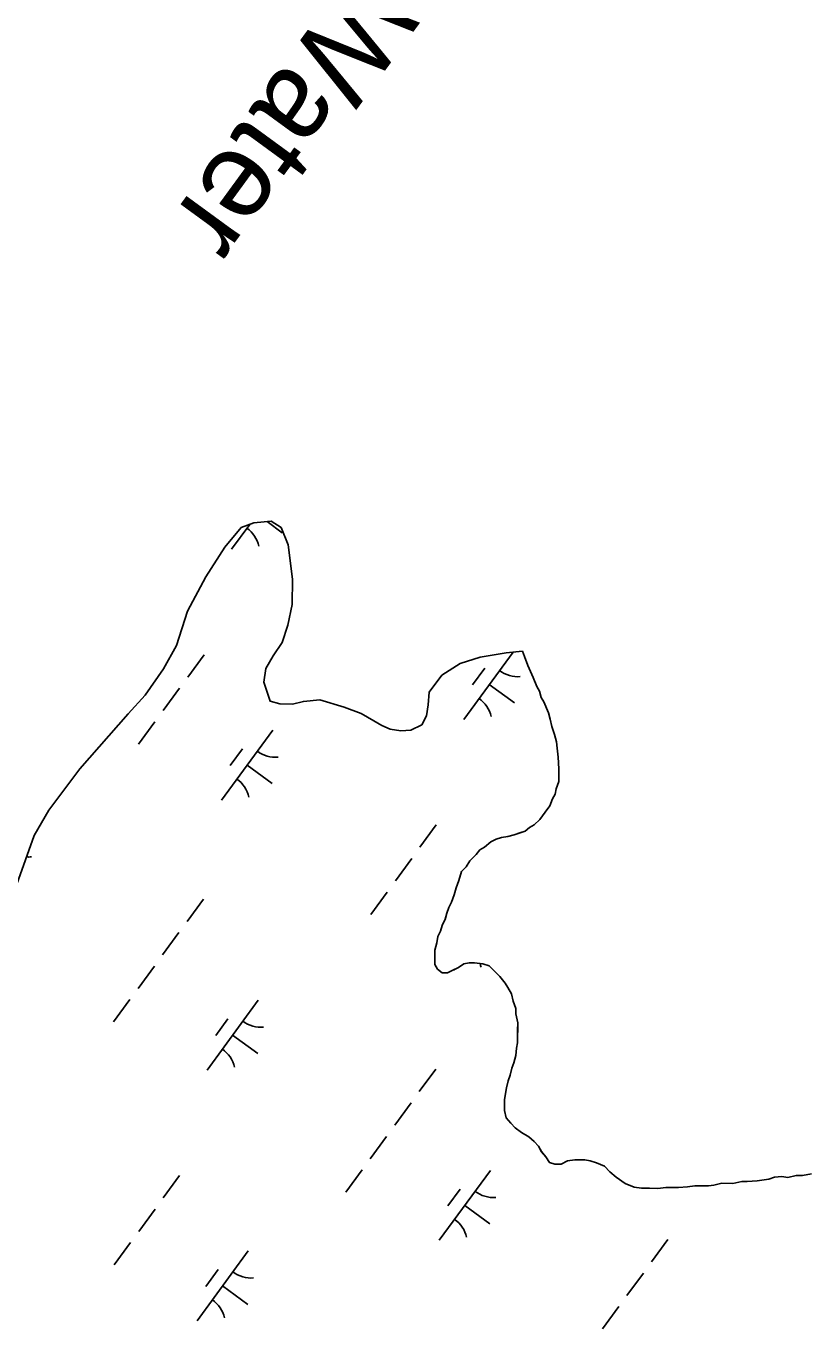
# Model space of a CAD drawing. Extents: x 3905714 to 3926767, y 183354 to 205755.
# Drawn here: x 3915093 to 3915542, y 194246 to 194998 of the extents above; entities that cross this region are included whole.
import ezdxf

# ---------------------------------------------------------------- set-up
doc = ezdxf.new("R2010")
doc.units = 0
for name, color, linetype in [('V-RIVR-IDEN', 7, 'Continuous'), ('V-TOPO-SHOR', 7, 'Continuous'), ('V-WETL-SWMP', 7, 'Continuous')]:
    doc.layers.add(name, color=color, linetype=linetype)

msp = doc.modelspace()

# ---------------------------------------------------------------- linework, layer by layer
at = {"layer": 'V-TOPO-SHOR'}
for points in [[(3915379.72, 194637.48), (3915370.31, 194636.49), (3915355.15, 194633.97), (3915343.64, 194630.38), (3915333.15, 194623.65), (3915325.78, 194613.77), (3915325.21, 194606.46), (3915324.13, 194600.2), (3915321.49, 194594.99), (3915315.2, 194591.89), (3915309.46, 194591.4), (3915303.19, 194592.48), (3915298.5, 194594.6), (3915293.82, 194597.24), (3915286.53, 194601.46), (3915276.63, 194605.18), (3915262.55, 194609.44), (3915253.14, 194608.45), (3915246.86, 194606.92), (3915239.55, 194606.96), (3915233.81, 194608.56), (3915230.22, 194619.55), (3915231.31, 194627.38), (3915235.53, 194634.67), (3915240.8, 194642.47), (3915244, 194652.38), (3915246.68, 194664.38), (3915246.76, 194679), (3915244.27, 194698.86), (3915240.15, 194708.81), (3915234.42, 194712.51), (3915224.49, 194711.52), (3915217.17, 194708.95), (3915207.7, 194697.51), (3915196.63, 194680.34), (3915186.06, 194660.55), (3915179.68, 194640.74), (3915172.29, 194627.2), (3915161.75, 194612.12), (3915151.76, 194601.2), (3915123.89, 194569.5), (3915105.99, 194545.58), (3915097.55, 194531.01), (3915087.46, 194502.86)], [(3915379.72, 194637.48), (3915380.75, 194634.34), (3915382.8, 194629.1), (3915385.9, 194622.3), (3915387.96, 194617.06), (3915389.51, 194614.44), (3915390.53, 194610.78), (3915392.08, 194608.15), (3915394.66, 194601.87), (3915395.68, 194598.21), (3915396.7, 194594.03), (3915398.24, 194589.32), (3915399.26, 194585.13), (3915399.76, 194581.47), (3915400.25, 194576.24), (3915400.74, 194569.45), (3915400.72, 194566.32), (3915400.7, 194562.14), (3915399.1, 194557.97), (3915398.56, 194554.84)], [(3915398.56, 194554.84), (3915396.98, 194552.24), (3915395.39, 194548.07), (3915392.75, 194544.43), (3915389.6, 194540.26), (3915386.45, 194537.15), (3915383.82, 194535.6), (3915381.2, 194533.52), (3915378.06, 194532.5), (3915374.92, 194531.47), (3915371.26, 194530.45), (3915367.6, 194529.95), (3915364.46, 194528.92), (3915361.31, 194527.37), (3915357.64, 194524.26), (3915355.02, 194522.71), (3915352.92, 194520.11), (3915349.24, 194516.48), (3915347.13, 194512.83), (3915344.5, 194510.23), (3915342.9, 194505.02), (3915341.31, 194500.85), (3915340.24, 194496.68), (3915338.65, 194492.51), (3915337.06, 194489.38), (3915336, 194486.25), (3915334.94, 194482.61), (3915333.35, 194478.96), (3915332.28, 194475.83), (3915330.7, 194472.71), (3915330.15, 194469.05), (3915329.08, 194464.88), (3915329.06, 194461.22), (3915329.04, 194456.52), (3915330.59, 194453.9), (3915333.19, 194451.8), (3915336.32, 194451.78), (3915339.46, 194453.33), (3915342.61, 194454.88), (3915345.76, 194456.95), (3915348.89, 194457.45), (3915352.03, 194457.43), (3915356.73, 194456.88), (3915360.37, 194455.82), (3915363.49, 194452.66), (3915366.6, 194449.51), (3915369.72, 194445.84), (3915371.27, 194443.22), (3915373.34, 194439.55), (3915374.36, 194435.36), (3915375.9, 194431.17), (3915375.88, 194428.04), (3915376.9, 194422.81), (3915376.87, 194418.63), (3915376.85, 194414.45), (3915376.83, 194411.32), (3915376.29, 194408.19), (3915375.74, 194404.01), (3915374.67, 194399.84), (3915373.61, 194396.71), (3915372.54, 194392.54), (3915371.48, 194389.41), (3915370.41, 194385.24), (3915369.87, 194382.11), (3915369.32, 194378.46), (3915369.29, 194372.19), (3915370.31, 194368), (3915372.9, 194364.85), (3915375.5, 194362.23), (3915379.14, 194359.59), (3915383.3, 194356.96), (3915386.42, 194354.33), (3915389.02, 194351.7), (3915390.57, 194348.56), (3915393.16, 194345.41), (3915395.23, 194342.26), (3915398.36, 194341.2), (3915402.01, 194341.18), (3915405.68, 194343.24), (3915409.86, 194343.74), (3915415.61, 194343.71), (3915418.74, 194343.17), (3915422.39, 194342.1), (3915427.08, 194339.99), (3915430.2, 194336.83), (3915433.83, 194333.68), (3915439.03, 194329.99), (3915444.25, 194327.87), (3915448.42, 194327.32), (3915453.12, 194327.3), (3915457.82, 194327.27), (3915462.53, 194327.76), (3915465.66, 194327.74), (3915469.84, 194327.72), (3915475.07, 194328.21), (3915479.25, 194328.71), (3915487.08, 194328.67), (3915490.22, 194329.17), (3915494.93, 194330.19), (3915501.2, 194330.15), (3915506.43, 194331.16)], [(3915506.43, 194331.16), (3915509.56, 194331.14), (3915515.31, 194331.63), (3915522.1, 194332.64), (3915525.25, 194333.67), (3915529.43, 194334.16), (3915533.08, 194333.62), (3915537.79, 194334.64), (3915541.44, 194334.61), (3915546.67, 194335.63)]]:
    msp.add_lwpolyline(points, dxfattribs=at)
at = {"layer": 'V-WETL-SWMP'}
for p, q in [((3915222.06, 194710.66), (3915211.56, 194696.34)), ((3915224.49, 194711.52), (3915217.17, 194708.95)), ((3915234.42, 194712.51), (3915224.49, 194711.52)), ((3915232.11, 194712.27), (3915240.85, 194705.86)), ((3915240.15, 194708.81), (3915234.42, 194712.51)), ((3915217.17, 194708.95), (3915207.7, 194697.51)), ((3915244.27, 194698.87), (3915240.15, 194708.81)), ((3915207.7, 194697.51), (3915196.63, 194680.34)), ((3915246.76, 194679), (3915244.27, 194698.87)), ((3915196.63, 194680.34), (3915186.06, 194660.55)), ((3915246.68, 194664.38), (3915246.76, 194679)), ((3915186.06, 194660.55), (3915179.68, 194640.74)), ((3915244, 194652.38), (3915246.68, 194664.38)), ((3915240.8, 194642.47), (3915244, 194652.38)), ((3915235.54, 194634.67), (3915240.8, 194642.47)), ((3915179.68, 194640.74), (3915172.29, 194627.2)), ((3915195.69, 194635.4), (3915186.24, 194622.49)), ((3915374.22, 194636.9), (3915345.74, 194598.03)), ((3915370.31, 194636.49), (3915355.15, 194633.97)), ((3915379.72, 194637.48), (3915370.31, 194636.49)), ((3915380.75, 194634.34), (3915379.72, 194637.48)), ((3915172.29, 194627.2), (3915161.75, 194612.12)), ((3915230.22, 194619.55), (3915231.31, 194627.38)), ((3915231.31, 194627.38), (3915235.54, 194634.67)), ((3915343.64, 194630.38), (3915333.15, 194623.65)), ((3915355.15, 194633.97), (3915343.64, 194630.38)), ((3915357.84, 194627.6), (3915350.74, 194617.92)), ((3915382.81, 194629.1), (3915380.75, 194634.34)), ((3915385.9, 194622.3), (3915382.81, 194629.1)), ((3915333.15, 194623.65), (3915325.78, 194613.77)), ((3915387.96, 194617.06), (3915385.9, 194622.3)), ((3915161.75, 194612.12), (3915151.76, 194601.21)), ((3915181.51, 194616.04), (3915172.05, 194603.13)), ((3915233.81, 194608.56), (3915230.22, 194619.55)), ((3915325.78, 194613.77), (3915325.21, 194606.46)), ((3915360.51, 194618.2), (3915375.03, 194607.56)), ((3915389.51, 194614.44), (3915387.96, 194617.06)), ((3915390.53, 194610.78), (3915389.51, 194614.44)), ((3915239.55, 194606.96), (3915233.81, 194608.56)), ((3915246.86, 194606.92), (3915239.55, 194606.96)), ((3915253.14, 194608.45), (3915246.86, 194606.92)), ((3915262.55, 194609.44), (3915253.14, 194608.45)), ((3915276.63, 194605.18), (3915262.55, 194609.44)), ((3915286.53, 194601.46), (3915276.63, 194605.18)), ((3915325.21, 194606.46), (3915324.13, 194600.2)), ((3915392.08, 194608.16), (3915390.53, 194610.78)), ((3915394.66, 194601.87), (3915392.08, 194608.16)), ((3915151.76, 194601.21), (3915123.89, 194569.5)), ((3915293.82, 194597.24), (3915286.53, 194601.46)), ((3915298.5, 194594.6), (3915293.82, 194597.24)), ((3915324.13, 194600.2), (3915321.49, 194594.99)), ((3915395.68, 194598.21), (3915394.66, 194601.87)), ((3915396.7, 194594.03), (3915395.68, 194598.21)), ((3915167.33, 194596.68), (3915157.87, 194583.77)), ((3915235.33, 194591.85), (3915205.78, 194551.51)), ((3915303.19, 194592.48), (3915298.5, 194594.6)), ((3915309.46, 194591.4), (3915303.19, 194592.48)), ((3915315.2, 194591.89), (3915309.46, 194591.4)), ((3915321.49, 194594.99), (3915315.2, 194591.89)), ((3915398.24, 194589.32), (3915396.7, 194594.03)), ((3915399.26, 194585.13), (3915398.24, 194589.32)), ((3915399.76, 194581.47), (3915399.26, 194585.13)), ((3915217.88, 194581.08), (3915210.79, 194571.4)), ((3915400.25, 194576.24), (3915399.76, 194581.47)), ((3915400.74, 194569.45), (3915400.25, 194576.24)), ((3915123.89, 194569.5), (3915105.99, 194545.58)), ((3915220.56, 194571.68), (3915235.08, 194561.04)), ((3915400.7, 194562.14), (3915400.74, 194569.45)), ((3915399.1, 194557.97), (3915400.7, 194562.14)), ((3915395.39, 194548.07), (3915396.98, 194552.24)), ((3915396.98, 194552.24), (3915398.56, 194554.84)), ((3915398.56, 194554.84), (3915399.1, 194557.97)), ((3915105.99, 194545.58), (3915097.55, 194531.01)), ((3915389.6, 194540.26), (3915392.76, 194544.43)), ((3915392.76, 194544.43), (3915395.39, 194548.07)), ((3915329.87, 194537.09), (3915320.42, 194524.19)), ((3915383.82, 194535.6), (3915386.45, 194537.15)), ((3915386.45, 194537.15), (3915389.6, 194540.26)), ((3915097.55, 194531.01), (3915087.46, 194502.86)), ((3915364.46, 194528.92), (3915367.6, 194529.95)), ((3915367.6, 194529.95), (3915371.26, 194530.45)), ((3915371.26, 194530.45), (3915374.92, 194531.47)), ((3915374.92, 194531.47), (3915381.2, 194533.52)), ((3915381.2, 194533.52), (3915383.82, 194535.6)), ((3915352.92, 194520.11), (3915355.02, 194522.71)), ((3915355.02, 194522.71), (3915357.64, 194524.26)), ((3915357.64, 194524.26), (3915361.31, 194527.37)), ((3915361.31, 194527.37), (3915364.46, 194528.92)), ((3915315.69, 194517.73), (3915306.23, 194504.83)), ((3915347.13, 194512.83), (3915349.24, 194516.47)), ((3915349.24, 194516.47), (3915352.92, 194520.11)), ((3915342.9, 194505.02), (3915344.5, 194510.23)), ((3915344.5, 194510.23), (3915347.13, 194512.83)), ((3915340.24, 194496.68), (3915341.31, 194500.85)), ((3915341.31, 194500.85), (3915342.9, 194505.02)), ((3915195.34, 194494.33), (3915185.89, 194481.43)), ((3915301.51, 194498.37), (3915292.05, 194485.47)), ((3915337.06, 194489.38), (3915338.65, 194492.51)), ((3915338.65, 194492.51), (3915340.24, 194496.68)), ((3915334.94, 194482.6), (3915336, 194486.26)), ((3915336, 194486.26), (3915337.06, 194489.38)), ((3915332.28, 194475.83), (3915333.35, 194478.96)), ((3915333.35, 194478.96), (3915334.94, 194482.6)), ((3915181.16, 194474.97), (3915171.7, 194462.07)), ((3915330.16, 194469.05), (3915330.7, 194472.71)), ((3915330.7, 194472.71), (3915332.28, 194475.83)), ((3915329.04, 194456.52), (3915329.09, 194464.88)), ((3915329.09, 194464.88), (3915330.16, 194469.05)), ((3915166.98, 194455.61), (3915157.52, 194442.71)), ((3915330.59, 194453.9), (3915329.04, 194456.52)), ((3915342.61, 194454.88), (3915336.32, 194451.78)), ((3915345.75, 194456.95), (3915342.61, 194454.88)), ((3915348.89, 194457.45), (3915345.75, 194456.95)), ((3915352.03, 194457.43), (3915348.89, 194457.45)), ((3915356.72, 194456.88), (3915352.03, 194457.43)), ((3915360.37, 194455.82), (3915356.72, 194456.88)), ((3915366.6, 194449.51), (3915360.37, 194455.82)), ((3915333.19, 194451.8), (3915330.59, 194453.9)), ((3915336.32, 194451.78), (3915333.19, 194451.8)), ((3915340.38, 194453.78), (3915339.96, 194453.21)), ((3915369.72, 194445.84), (3915366.6, 194449.51)), ((3915371.27, 194443.21), (3915369.72, 194445.84)), ((3915373.34, 194439.55), (3915371.27, 194443.21)), ((3915374.36, 194435.36), (3915373.34, 194439.55)), ((3915152.79, 194436.25), (3915143.34, 194423.35)), ((3915226.97, 194435.93), (3915197.42, 194395.59)), ((3915375.9, 194431.17), (3915374.36, 194435.36)), ((3915209.52, 194425.16), (3915202.43, 194415.48)), ((3915375.88, 194428.04), (3915375.9, 194431.17)), ((3915376.9, 194422.81), (3915375.88, 194428.04)), ((3915376.83, 194411.32), (3915376.9, 194422.81)), ((3915212.2, 194415.76), (3915226.72, 194405.12)), ((3915376.29, 194408.19), (3915376.83, 194411.32)), ((3915374.67, 194399.84), (3915375.74, 194404.01)), ((3915375.74, 194404.01), (3915376.29, 194408.19)), ((3915329.52, 194396.03), (3915320.07, 194383.12)), ((3915372.54, 194392.54), (3915373.61, 194396.71)), ((3915373.61, 194396.71), (3915374.67, 194399.84)), ((3915370.41, 194385.24), (3915371.48, 194389.41)), ((3915371.48, 194389.41), (3915372.54, 194392.54)), ((3915369.32, 194378.45), (3915369.87, 194382.11)), ((3915369.87, 194382.11), (3915370.41, 194385.24)), ((3915315.34, 194376.67), (3915305.88, 194363.76)), ((3915369.29, 194372.19), (3915369.32, 194378.45)), ((3915370.31, 194368), (3915369.29, 194372.19)), ((3915372.9, 194364.85), (3915370.31, 194368)), ((3915375.5, 194362.23), (3915372.9, 194364.85)), ((3915301.15, 194357.31), (3915291.7, 194344.4)), ((3915379.14, 194359.59), (3915375.5, 194362.23)), ((3915383.3, 194356.96), (3915379.14, 194359.59)), ((3915386.42, 194354.33), (3915383.3, 194356.96)), ((3915389.02, 194351.7), (3915386.42, 194354.33)), ((3915390.56, 194348.56), (3915389.02, 194351.7)), ((3915393.16, 194345.41), (3915390.56, 194348.56)), ((3915395.23, 194342.26), (3915393.16, 194345.41)), ((3915398.36, 194341.2), (3915395.23, 194342.26)), ((3915405.68, 194343.24), (3915402.01, 194341.18)), ((3915409.86, 194343.74), (3915405.68, 194343.24)), ((3915415.61, 194343.71), (3915409.86, 194343.74)), ((3915418.74, 194343.17), (3915415.61, 194343.71)), ((3915422.39, 194342.1), (3915418.74, 194343.17)), ((3915427.08, 194339.99), (3915422.39, 194342.1)), ((3915181.56, 194334.66), (3915172.1, 194321.75)), ((3915286.97, 194337.95), (3915277.51, 194325.04)), ((3915361.15, 194337.62), (3915331.6, 194297.29)), ((3915402.01, 194341.18), (3915398.36, 194341.2)), ((3915430.2, 194336.83), (3915427.08, 194339.99)), ((3915433.83, 194333.68), (3915430.2, 194336.83)), ((3915529.43, 194334.16), (3915525.24, 194333.66)), ((3915533.08, 194333.62), (3915529.43, 194334.16)), ((3915537.79, 194334.64), (3915533.08, 194333.62)), ((3915541.44, 194334.61), (3915537.79, 194334.64)), ((3915546.67, 194335.63), (3915541.44, 194334.61)), ((3915343.7, 194326.85), (3915336.61, 194317.17)), ((3915439.03, 194329.99), (3915433.83, 194333.68)), ((3915444.25, 194327.87), (3915439.03, 194329.99)), ((3915448.42, 194327.32), (3915444.25, 194327.87)), ((3915457.82, 194327.27), (3915448.42, 194327.32)), ((3915462.53, 194327.76), (3915457.82, 194327.27)), ((3915469.84, 194327.72), (3915462.53, 194327.76)), ((3915475.07, 194328.21), (3915469.84, 194327.72)), ((3915479.25, 194328.71), (3915475.07, 194328.21)), ((3915487.08, 194328.67), (3915479.25, 194328.71)), ((3915490.22, 194329.17), (3915487.08, 194328.67)), ((3915494.93, 194330.19), (3915490.22, 194329.17)), ((3915501.2, 194330.15), (3915494.93, 194330.19)), ((3915506.43, 194331.16), (3915501.2, 194330.15)), ((3915509.56, 194331.14), (3915506.43, 194331.16)), ((3915515.31, 194331.63), (3915509.56, 194331.14)), ((3915522.1, 194332.64), (3915515.31, 194331.63)), ((3915525.24, 194333.66), (3915522.1, 194332.64)), ((3915167.37, 194315.3), (3915157.92, 194302.39)), ((3915346.38, 194317.45), (3915360.9, 194306.82)), ((3915463.7, 194297.72), (3915454.25, 194284.82)), ((3915153.19, 194295.94), (3915143.73, 194283.03)), ((3915221.2, 194291.11), (3915191.65, 194250.77)), ((3915203.75, 194280.34), (3915196.65, 194270.66)), ((3915449.52, 194278.36), (3915440.06, 194265.46)), ((3915206.42, 194270.94), (3915220.94, 194260.3)), ((3915435.33, 194259), (3915425.88, 194246.1))]:
    msp.add_line(p, q, dxfattribs=at)
for centre, start, end in [((3915210.2, 194694.08), 12.99998, 54.54364), ((3915377.03, 194640.34), 232.99998, 274.54364), ((3915344.38, 194595.77), 12.99998, 54.54364), ((3915237.08, 194593.82), 232.99998, 274.54364), ((3915204.43, 194549.26), 12.99998, 54.54364), ((3915094.54, 194536.21), 265.38266, 274.54364), ((3915338.61, 194450.95), 12.99998, 20.30106), ((3915228.72, 194437.9), 232.99998, 274.54364), ((3915196.07, 194393.34), 12.99998, 54.54364), ((3915362.89, 194339.59), 232.99998, 274.54364), ((3915330.25, 194295.03), 12.99998, 54.54364), ((3915222.94, 194293.08), 232.99998, 274.54364), ((3915190.29, 194248.52), 12.99998, 54.54364)]:
    msp.add_arc(centre, 17.62, start, end, dxfattribs=at)

# ---------------------------------------------------------------- texts
at = {"layer": 'V-RIVR-IDEN'}
msp.add_text('Water', height=50, rotation=233.87144, dxfattribs=at).set_placement((3915280.28, 195030.05))

doc.saveas('drawing.dxf')
